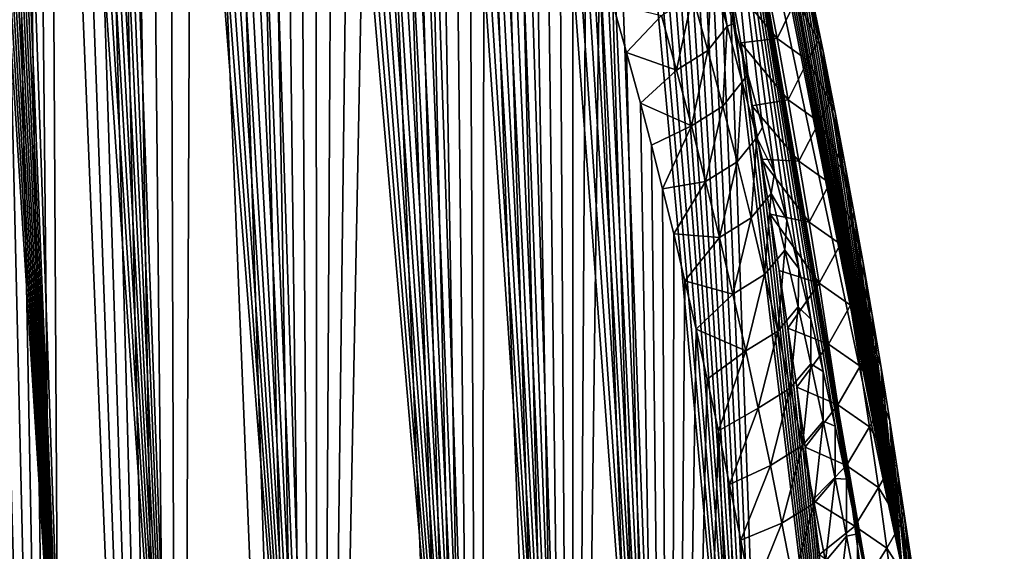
# Model space of a CAD drawing. Header units: metres. Extents: x -109 to 109, y -452 to 89.
# Tile 314 of 656: x -60.42 to -51.55, y -50.7 to -45.9. Entities that reach past the tile are written whole.
import ezdxf

# ---------------------------------------------------------------- set-up
doc = ezdxf.new("R2010")
doc.units = ezdxf.units.M
doc.layers.add('solid_K244270000C71_000', color=7, linetype='CONTINUOUS')

msp = doc.modelspace()

# ---------------------------------------------------------------- linework, layer by layer
at = {"layer": 'solid_K244270000C71_000'}
for points in [[(-58.97718, -55.41444, 51.15097), (-60.652023, -27.033022, 32.029694), (-60.784069, -27.051796, 32.410179)], [(-58.97718, -55.41444, 51.15097), (-60.52327, -27.0508, 31.704947), (-60.652023, -27.033022, 32.029694)], [(-59.983658, -54.149315, 52.726425), (-60.918869, -27.116676, 32.857018), (-61.053993, -27.238358, 33.376858)], [(-58.97718, -55.41444, 51.15097), (-60.784069, -27.051796, 32.410179), (-60.918869, -27.116676, 32.857018)], [(-59.983658, -54.149315, 52.726425), (-58.97718, -55.41444, 51.15097), (-60.918869, -27.116676, 32.857018)], [(-58.97718, -55.41444, 51.15097), (-60.397255, -27.097775, 31.425228), (-60.52327, -27.0508, 31.704947)], [(-58.97718, -55.41444, 51.15097), (-60.272591, -27.16971, 31.181318), (-60.397255, -27.097775, 31.425228)], [(-58.97718, -55.41444, 51.15097), (-60.147511, -27.264509, 30.965784), (-60.272591, -27.16971, 31.181318)], [(-59.983658, -54.149315, 52.726425), (-61.053993, -27.238358, 33.376858), (-61.120846, -27.323374, 33.665585)], [(-58.97718, -55.41444, 51.15097), (-60.02037, -27.381729, 30.773655), (-60.147511, -27.264509, 30.965784)], [(-59.983658, -54.149315, 52.726425), (-61.120846, -27.323374, 33.665585), (-61.186813, -27.426901, 33.975063)], [(-57.734528, -56.383541, 49.535446), (-59.888943, -27.522982, 30.600977), (-60.02037, -27.381729, 30.773655)], [(-58.97718, -55.41444, 51.15097), (-57.734528, -56.383541, 49.535446), (-60.02037, -27.381729, 30.773655)], [(-59.983658, -54.149315, 52.726425), (-61.186813, -27.426901, 33.975063), (-61.251663, -27.549658, 34.30579)], [(-59.983658, -54.149315, 52.726425), (-61.251663, -27.549658, 34.30579), (-61.315083, -27.693823, 34.659233)], [(-57.734528, -56.383541, 49.535446), (-59.75095, -27.691133, 30.445354), (-59.888943, -27.522982, 30.600977)], [(-59.983658, -54.149315, 52.726425), (-61.315083, -27.693823, 34.659233), (-61.376804, -27.860596, 35.036179)], [(-57.734528, -56.383541, 49.535446), (-59.603634, -27.891415, 30.305935), (-59.75095, -27.691133, 30.445354)], [(-59.983658, -54.149315, 52.726425), (-61.376804, -27.860596, 35.036179), (-61.436539, -28.051516, 35.437614)], [(-57.734528, -56.383541, 49.535446), (-59.443592, -28.130939, 30.182804), (-59.603634, -27.891415, 30.305935)], [(-59.983658, -54.149315, 52.726425), (-61.436539, -28.051516, 35.437614), (-61.493973, -28.269049, 35.8652)], [(-57.734528, -56.383541, 49.535446), (-59.26754, -28.418724, 30.078594), (-59.443592, -28.130939, 30.182804)], [(-59.983658, -54.149315, 52.726425), (-61.493973, -28.269049, 35.8652), (-61.548855, -28.514141, 36.31958)], [(-57.734528, -56.383541, 49.535446), (-59.071716, -28.766338, 29.997892), (-59.26754, -28.418724, 30.078594)], [(-59.983658, -54.149315, 52.726425), (-61.548855, -28.514141, 36.31958), (-61.600842, -28.789848, 36.80278)], [(-60.744415, -52.589005, 54.250748), (-59.983658, -54.149315, 52.726425), (-61.600842, -28.789848, 36.80278)], [(-57.734528, -56.383541, 49.535446), (-58.853851, -29.184393, 29.947931), (-59.071716, -28.766338, 29.997892)], [(-57.734528, -56.383541, 49.535446), (-58.61311, -29.681849, 29.937473), (-58.853851, -29.184393, 29.947931)], [(-56.258865, -57.045139, 47.886642), (-58.483963, -29.962811, 29.949633), (-58.61311, -29.681849, 29.937473)], [(-57.734528, -56.383541, 49.535446), (-56.258865, -57.045139, 47.886642), (-58.61311, -29.681849, 29.937473)], [(-56.258865, -57.045139, 47.886642), (-58.3489, -30.267193, 29.975294), (-58.483963, -29.962811, 29.949633)], [(-56.258865, -57.045139, 47.886642), (-58.207817, -30.595558, 30.015112), (-58.3489, -30.267193, 29.975294)], [(-56.258865, -57.045139, 47.886642), (-58.060619, -30.949934, 30.070881), (-58.207817, -30.595558, 30.015112)], [(-56.258865, -57.045139, 47.886642), (-57.907181, -31.33136, 30.143591), (-58.060619, -30.949934, 30.070881)], [(-56.258865, -57.045139, 47.886642), (-57.747387, -31.741169, 30.23447), (-57.907181, -31.33136, 30.143591)], [(-56.258865, -57.045139, 47.886642), (-57.581146, -32.181618, 30.345503), (-57.747387, -31.741169, 30.23447)], [(-56.258865, -57.045139, 47.886642), (-57.40836, -32.653522, 30.477528), (-57.581146, -32.181618, 30.345503)], [(-56.258865, -57.045139, 47.886642), (-57.228931, -33.159672, 30.632921), (-57.40836, -32.653522, 30.477528)], [(-56.258865, -57.045139, 47.886642), (-57.042793, -33.701511, 30.813036), (-57.228931, -33.159672, 30.632921)], [(-55.43364, -57.253414, 47.051559), (-56.914932, -34.083603, 30.947756), (-57.042793, -33.701511, 30.813036)], [(-56.258865, -57.045139, 47.886642), (-55.43364, -57.253414, 47.051559), (-57.042793, -33.701511, 30.813036)], [(-55.43364, -57.253414, 47.051559), (-56.784054, -34.483067, 31.094826), (-56.914932, -34.083603, 30.947756)], [(-55.43364, -57.253414, 47.051559), (-56.650177, -34.901386, 31.255497), (-56.784054, -34.483067, 31.094826)], [(-55.43364, -57.253414, 47.051559), (-56.51326, -35.337994, 31.429367), (-56.650177, -34.901386, 31.255497)], [(-55.43364, -57.253414, 47.051559), (-56.373386, -35.795033, 31.618271), (-56.51326, -35.337994, 31.429367)], [(-55.43364, -57.253414, 47.051559), (-56.230522, -36.272453, 31.822193), (-56.373386, -35.795033, 31.618271)], [(-55.43364, -57.253414, 47.051559), (-56.084728, -36.771183, 32.042), (-56.230522, -36.272453, 31.822193)], [(-54.550117, -57.374477, 46.210541), (-55.936134, -37.293209, 32.279411), (-56.084728, -36.771183, 32.042)], [(-55.43364, -57.253414, 47.051559), (-54.550117, -57.374477, 46.210541), (-56.084728, -36.771183, 32.042)], [(-54.550117, -57.374477, 46.210541), (-55.784664, -37.837784, 32.53384), (-55.936134, -37.293209, 32.279411)], [(-54.550117, -57.374477, 46.210541), (-55.66935, -38.26268, 32.73732), (-55.784664, -37.837784, 32.53384)], [(-58.977356, -67.019218, 34.577629), (-59.755047, -38.082489, 15.601878), (-59.607327, -38.018837, 15.838063)], [(-58.977356, -67.019218, 34.577629), (-59.607327, -38.018837, 15.838063), (-59.44735, -37.984303, 16.104906)], [(-58.977356, -67.019218, 34.577629), (-59.44735, -37.984303, 16.104906), (-59.271214, -37.984043, 16.410885)], [(-58.977356, -67.019218, 34.577629), (-59.271214, -37.984043, 16.410885), (-59.075703, -38.026131, 16.764263)], [(-58.977356, -67.019218, 34.577629), (-59.075703, -38.026131, 16.764263), (-58.858238, -38.121132, 17.173176)], [(-58.977356, -67.019218, 34.577629), (-59.893307, -38.172176, 15.390441), (-59.755047, -38.082489, 15.601878)], [(-57.734726, -65.832581, 36.040886), (-58.977356, -67.019218, 34.577629), (-58.858238, -38.121132, 17.173176)], [(-57.734726, -65.832581, 36.040886), (-58.858238, -38.121132, 17.173176), (-58.617523, -38.280346, 17.643764)], [(-58.977356, -67.019218, 34.577629), (-60.024929, -38.287415, 15.198739), (-59.893307, -38.172176, 15.390441)], [(-58.977356, -67.019218, 34.577629), (-60.152424, -38.429367, 15.022725), (-60.024929, -38.287415, 15.198739)], [(-57.734726, -65.832581, 36.040886), (-58.617523, -38.280346, 17.643764), (-58.353336, -38.515133, 18.180534)], [(-54.550117, -57.374477, 46.210541), (-55.552616, -38.702263, 32.952148), (-55.66935, -38.26268, 32.73732)], [(-59.983704, -68.066841, 32.850117), (-60.277767, -38.601208, 14.860031), (-60.152424, -38.429367, 15.022725)], [(-58.977356, -67.019218, 34.577629), (-59.983704, -68.066841, 32.850117), (-60.152424, -38.429367, 15.022725)], [(-57.734726, -65.832581, 36.040886), (-58.353336, -38.515133, 18.180534), (-58.212238, -38.664333, 18.475317)], [(-59.983704, -68.066841, 32.850117), (-60.403053, -38.808556, 14.708832), (-60.277767, -38.601208, 14.860031)], [(-57.734726, -65.832581, 36.040886), (-58.212238, -38.664333, 18.475317), (-58.065018, -38.837429, 18.789097)], [(-54.550117, -57.374477, 46.210541), (-55.43438, -39.1558, 33.177704), (-55.552616, -38.702263, 32.952148)], [(-59.983704, -68.066841, 32.850117), (-60.529667, -39.058449, 14.568945), (-60.403053, -38.808556, 14.708832)], [(-57.734726, -65.832581, 36.040886), (-58.065018, -38.837429, 18.789097), (-57.911556, -39.035721, 19.122513)], [(-59.983704, -68.066841, 32.850117), (-60.658764, -39.361034, 14.441734), (-60.529667, -39.058449, 14.568945)], [(-57.734726, -65.832581, 36.040886), (-57.911556, -39.035721, 19.122513), (-57.751743, -39.260841, 19.476406)], [(-54.550117, -57.374477, 46.210541), (-55.314854, -39.624786, 33.415348), (-55.43438, -39.1558, 33.177704)], [(-57.734726, -65.832581, 36.040886), (-57.751743, -39.260841, 19.476406), (-57.585472, -39.515362, 19.852201)], [(-59.983704, -68.066841, 32.850117), (-60.790909, -39.728439, 14.33017), (-60.658764, -39.361034, 14.441734)], [(-57.734726, -65.832581, 36.040886), (-57.585472, -39.515362, 19.852201), (-57.41264, -39.80032, 20.250368)], [(-54.550117, -57.374477, 46.210541), (-55.194214, -40.110489, 33.666233), (-55.314854, -39.624786, 33.415348)], [(-59.983704, -68.066841, 32.850117), (-60.925079, -40.172302, 14.240008), (-60.790909, -39.728439, 14.33017)], [(-57.734726, -65.832581, 36.040886), (-57.41264, -39.80032, 20.250368), (-57.233173, -40.118973, 20.672718)], [(-56.258945, -64.509384, 37.226646), (-57.734726, -65.832581, 36.040886), (-57.233173, -40.118973, 20.672718)], [(-56.258945, -64.509384, 37.226646), (-57.233173, -40.118973, 20.672718), (-57.046997, -40.47308, 21.120152)], [(-53.608356, -57.40308, 45.364529), (-55.072281, -40.611736, 33.929279), (-55.194214, -40.110489, 33.666233)], [(-54.550117, -57.374477, 46.210541), (-53.608356, -57.40308, 45.364529), (-55.194214, -40.110489, 33.666233)], [(-59.983704, -68.066841, 32.850117), (-61.059357, -40.703087, 14.178251), (-60.925079, -40.172302, 14.240008)], [(-56.258945, -64.509384, 37.226646), (-57.046997, -40.47308, 21.120152), (-56.919113, -40.730057, 21.433041)], [(-54.511475, -40.494095, 32.38129), (-52.470245, -50.854004, 35.608356), (-54.257587, -42.415699, 29.699793)], [(-54.511475, -40.494095, 32.38129), (-54.377262, -41.001804, 32.628101), (-52.470245, -50.854004, 35.608356)], [(-53.608356, -57.40308, 45.364529), (-54.94928, -41.129749, 34.205635), (-55.072281, -40.611736, 33.929279)], [(-59.983704, -68.066841, 32.850117), (-60.744408, -68.965515, 30.86268), (-61.059357, -40.703087, 14.178251)], [(-56.258945, -64.509384, 37.226646), (-56.919113, -40.730057, 21.433041), (-56.788208, -41.004589, 21.758038)], [(-56.258945, -64.509384, 37.226646), (-56.788208, -41.004589, 21.758038), (-56.654293, -41.298351, 22.096113)], [(-54.377262, -41.001804, 32.628101), (-54.249008, -41.498619, 32.875042), (-52.470245, -50.854004, 35.608356)], [(-53.608356, -57.40308, 45.364529), (-54.825558, -41.666393, 34.497047), (-54.94928, -41.129749, 34.205635)], [(-56.258945, -64.509384, 37.226646), (-56.654293, -41.298351, 22.096113), (-56.51733, -41.610775, 22.446869)], [(-54.249008, -41.498619, 32.875042), (-54.119762, -42.011467, 33.135174), (-52.470245, -50.854004, 35.608356)], [(-56.258945, -64.509384, 37.226646), (-56.51733, -41.610775, 22.446869), (-56.377403, -41.944324, 22.811699)], [(-53.608356, -57.40308, 45.364529), (-54.725964, -42.108723, 34.740604), (-54.825558, -41.666393, 34.497047)], [(-56.258945, -64.509384, 37.226646), (-56.377403, -41.944324, 22.811699), (-56.234474, -42.298973, 23.190552)], [(-54.119762, -42.011467, 33.135174), (-53.990055, -42.53931, 33.40736), (-52.470245, -50.854004, 35.608356)], [(-53.608356, -57.40308, 45.364529), (-54.625805, -42.562428, 34.993259), (-54.725964, -42.108723, 34.740604)], [(-55.433678, -63.79586, 37.708012), (-56.258945, -64.509384, 37.226646), (-56.234474, -42.298973, 23.190552)], [(-55.433678, -63.79586, 37.708012), (-56.234474, -42.298973, 23.190552), (-56.088612, -42.67585, 23.584013)], [(-53.989883, -45.942551, 28.548424), (-54.119537, -45.506397, 28.145657), (-54.257587, -42.415699, 29.699793)], [(-53.859669, -46.397129, 28.962025), (-53.989883, -45.942551, 28.548424), (-54.257587, -42.415699, 29.699793)], [(-53.728821, -46.872234, 29.387384), (-53.859669, -46.397129, 28.962025), (-54.257587, -42.415699, 29.699793)], [(-53.619503, -47.284077, 29.750923), (-53.728821, -46.872234, 29.387384), (-54.257587, -42.415699, 29.699793)], [(-53.510406, -47.70887, 30.122046), (-53.619503, -47.284077, 29.750923), (-54.257587, -42.415699, 29.699793)], [(-53.40147, -48.148098, 30.50144), (-53.510406, -47.70887, 30.122046), (-54.257587, -42.415699, 29.699793)], [(-53.292656, -48.603359, 30.889854), (-53.40147, -48.148098, 30.50144), (-54.257587, -42.415699, 29.699793)], [(-53.18396, -49.076256, 31.288033), (-53.292656, -48.603359, 30.889854), (-54.257587, -42.415699, 29.699793)], [(-53.075451, -49.567513, 31.696877), (-53.18396, -49.076256, 31.288033), (-54.257587, -42.415699, 29.699793)], [(-52.973915, -50.045757, 32.090969), (-53.075451, -49.567513, 31.696877), (-54.257587, -42.415699, 29.699793)], [(-52.873463, -50.538502, 32.492901), (-52.973915, -50.045757, 32.090969), (-54.257587, -42.415699, 29.699793)], [(-52.774567, -51.044872, 32.901527), (-52.873463, -50.538502, 32.492901), (-54.257587, -42.415699, 29.699793)], [(-52.677677, -51.564007, 33.315681), (-52.774567, -51.044872, 32.901527), (-54.257587, -42.415699, 29.699793)], [(-52.582531, -52.098545, 33.737442), (-52.677677, -51.564007, 33.315681), (-54.257587, -42.415699, 29.699793)], [(-52.470245, -50.854004, 35.608356), (-52.582531, -52.098545, 33.737442), (-54.257587, -42.415699, 29.699793)], [(-53.990055, -42.53931, 33.40736), (-53.859783, -43.083675, 33.69318), (-52.470245, -50.854004, 35.608356)], [(-53.608356, -57.40308, 45.364529), (-54.525349, -43.028625, 35.256092), (-54.625805, -42.562428, 34.993259)], [(-55.433678, -63.79586, 37.708012), (-56.088612, -42.67585, 23.584013), (-55.939941, -43.077259, 23.993359)], [(-55.433678, -63.79586, 37.708012), (-55.939941, -43.077259, 23.993359), (-55.788387, -43.502392, 24.418091)], [(-53.608356, -57.40308, 45.364529), (-54.42487, -43.508446, 35.53019), (-54.525349, -43.028625, 35.256092)], [(-53.859783, -43.083675, 33.69318), (-53.728859, -43.646202, 33.994328), (-52.470245, -50.854004, 35.608356)], [(-55.433678, -63.79586, 37.708012), (-55.788387, -43.502392, 24.418091), (-55.673004, -43.838779, 24.747797)], [(-53.608356, -57.40308, 45.364529), (-54.324291, -44.001595, 35.815235), (-54.42487, -43.508446, 35.53019)], [(-53.728859, -43.646202, 33.994328), (-53.619446, -44.129082, 34.257221), (-52.470245, -50.854004, 35.608356)], [(-55.433678, -63.79586, 37.708012), (-55.673004, -43.838779, 24.747797), (-55.556194, -44.19088, 25.087435)], [(-53.608356, -57.40308, 45.364529), (-54.223454, -44.507366, 36.110531), (-54.324291, -44.001595, 35.815235)], [(-53.619446, -44.129082, 34.257221), (-53.510227, -44.623676, 34.529793), (-52.470245, -50.854004, 35.608356)], [(-55.433678, -63.79586, 37.708012), (-55.556194, -44.19088, 25.087435), (-55.437878, -44.557838, 25.436527)], [(-55.433678, -63.79586, 37.708012), (-55.437878, -44.557838, 25.436527), (-55.318268, -44.941463, 25.796019)], [(-53.608356, -57.40308, 45.364529), (-54.122742, -45.027172, 36.417458), (-54.223454, -44.507366, 36.110531)], [(-53.510227, -44.623676, 34.529793), (-53.401169, -45.131016, 34.813118), (-52.470245, -50.854004, 35.608356)], [(-55.433678, -63.79586, 37.708012), (-55.318268, -44.941463, 25.796019), (-55.197536, -45.343269, 26.166706)], [(-53.608356, -57.40308, 45.364529), (-54.022545, -45.562428, 36.737396), (-54.122742, -45.027172, 36.417458)], [(-53.401169, -45.131016, 34.813118), (-53.292259, -45.652225, 35.108379), (-52.470245, -50.854004, 35.608356)], [(-54.550137, -63.046947, 38.109428), (-55.433678, -63.79586, 37.708012), (-55.197536, -45.343269, 26.166706)], [(-54.550137, -63.046947, 38.109428), (-55.197536, -45.343269, 26.166706), (-55.075504, -45.761845, 26.547861)], [(-54.221363, -46.18272, 27.913004), (-54.360081, -45.686516, 27.48065), (-54.188442, -45.466255, 27.891218)], [(-54.221363, -46.18272, 27.913004), (-54.188442, -45.466255, 27.891218), (-54.047497, -45.962822, 28.321264)], [(-54.047497, -45.962822, 28.321264), (-54.188442, -45.466255, 27.891218), (-54.119537, -45.506397, 28.145657)], [(-54.047497, -45.962822, 28.321264), (-54.119537, -45.506397, 28.145657), (-53.989883, -45.942551, 28.548424)], [(-53.700909, -45.519012, 36.342453), (-54.022545, -45.562428, 36.737396), (-53.597473, -46.073013, 36.678318)], [(-52.608517, -57.332981, 44.514408), (-53.922916, -46.113495, 37.070621), (-54.022545, -45.562428, 36.737396)], [(-53.597473, -46.073013, 36.678318), (-54.022545, -45.562428, 36.737396), (-53.922916, -46.113495, 37.070621)], [(-53.608356, -57.40308, 45.364529), (-52.608517, -57.332981, 44.514408), (-54.022545, -45.562428, 36.737396)], [(-53.700909, -45.519012, 36.342453), (-53.597473, -46.073013, 36.678318), (-53.426567, -45.717442, 36.003864)], [(-53.334309, -45.542923, 35.377193), (-53.426567, -45.717442, 36.003864), (-53.224747, -46.092075, 35.71064)], [(-53.334309, -45.542923, 35.377193), (-53.183514, -46.188431, 35.416748), (-53.292259, -45.652225, 35.108379)], [(-53.334309, -45.542923, 35.377193), (-53.224747, -46.092075, 35.71064), (-53.183514, -46.188431, 35.416748)], [(-53.292259, -45.652225, 35.108379), (-53.183514, -46.188431, 35.416748), (-52.470245, -50.854004, 35.608356)], [(-54.502434, -46.36034, 27.530394), (-54.639591, -45.86467, 27.094418), (-54.360081, -45.686516, 27.48065)], [(-54.502434, -46.36034, 27.530394), (-54.360081, -45.686516, 27.48065), (-54.221363, -46.18272, 27.913004)], [(-53.597473, -46.073013, 36.678318), (-53.321018, -46.271675, 36.341785), (-53.426567, -45.717442, 36.003864)], [(-53.224747, -46.092075, 35.71064), (-53.426567, -45.717442, 36.003864), (-53.321018, -46.271675, 36.341785)], [(-54.550137, -63.046947, 38.109428), (-55.075504, -45.761845, 26.547861), (-54.952396, -46.198681, 26.940231)], [(-54.639591, -45.86467, 27.094418), (-54.952396, -46.198681, 26.940231), (-55.075504, -45.761845, 26.547861)], [(-54.502434, -46.36034, 27.530394), (-54.952396, -46.198681, 26.940231), (-54.639591, -45.86467, 27.094418)], [(-54.087025, -46.682404, 28.342518), (-54.221363, -46.18272, 27.913004), (-54.047497, -45.962822, 28.321264)], [(-54.087025, -46.682404, 28.342518), (-54.047497, -45.962822, 28.321264), (-53.911045, -46.462692, 28.748449)], [(-53.911045, -46.462692, 28.748449), (-54.047497, -45.962822, 28.321264), (-53.989883, -45.942551, 28.548424)], [(-53.911045, -46.462692, 28.748449), (-53.989883, -45.942551, 28.548424), (-53.859669, -46.397129, 28.962025)], [(-53.597473, -46.073013, 36.678318), (-53.922916, -46.113495, 37.070621), (-53.497662, -46.625973, 37.017075)], [(-53.597473, -46.073013, 36.678318), (-53.497662, -46.625973, 37.017075), (-53.321018, -46.271675, 36.341785)], [(-53.224747, -46.092075, 35.71064), (-53.321018, -46.271675, 36.341785), (-53.11898, -46.640125, 36.046848)], [(-53.224747, -46.092075, 35.71064), (-53.075012, -46.740696, 35.738583), (-53.183514, -46.188431, 35.416748)], [(-53.224747, -46.092075, 35.71064), (-53.11898, -46.640125, 36.046848), (-53.075012, -46.740696, 35.738583)], [(-54.36956, -46.85973, 27.963526), (-54.502434, -46.36034, 27.530394), (-54.221363, -46.18272, 27.913004)], [(-54.36956, -46.85973, 27.963526), (-54.221363, -46.18272, 27.913004), (-54.087025, -46.682404, 28.342518)], [(-52.608517, -57.332981, 44.514408), (-53.823452, -46.679012, 37.415718), (-53.922916, -46.113495, 37.070621)], [(-53.497662, -46.625973, 37.017075), (-53.922916, -46.113495, 37.070621), (-53.823452, -46.679012, 37.415718)], [(-53.183514, -46.188431, 35.416748), (-53.075012, -46.740696, 35.738583), (-52.470245, -50.854004, 35.608356)], [(-54.550137, -63.046947, 38.109428), (-54.952396, -46.198681, 26.940231), (-54.828564, -46.656067, 27.344984)], [(-54.502434, -46.36034, 27.530394), (-54.828564, -46.656067, 27.344984), (-54.952396, -46.198681, 26.940231)], [(-53.497662, -46.625973, 37.017075), (-53.2192, -46.824841, 36.682503), (-53.321018, -46.271675, 36.341785)], [(-53.11898, -46.640125, 36.046848), (-53.321018, -46.271675, 36.341785), (-53.2192, -46.824841, 36.682503)], [(-54.36956, -46.85973, 27.963526), (-54.828564, -46.656067, 27.344984), (-54.502434, -46.36034, 27.530394)], [(-53.778992, -46.965683, 29.172922), (-53.911045, -46.462692, 28.748449), (-53.859669, -46.397129, 28.962025)], [(-53.778992, -46.965683, 29.172922), (-53.859669, -46.397129, 28.962025), (-53.728821, -46.872234, 29.387384)], [(-53.956978, -47.185379, 28.769327), (-54.087025, -46.682404, 28.342518), (-53.911045, -46.462692, 28.748449)], [(-53.956978, -47.185379, 28.769327), (-53.911045, -46.462692, 28.748449), (-53.778992, -46.965683, 29.172922)], [(-53.497662, -46.625973, 37.017075), (-53.823452, -46.679012, 37.415718), (-53.40144, -47.177906, 37.358608)], [(-53.497662, -46.625973, 37.017075), (-53.40144, -47.177906, 37.358608), (-53.2192, -46.824841, 36.682503)], [(-54.550137, -63.046947, 38.109428), (-54.828564, -46.656067, 27.344984), (-54.728874, -47.036251, 27.677465)], [(-54.36956, -46.85973, 27.963526), (-54.728874, -47.036251, 27.677465), (-54.828564, -46.656067, 27.344984)], [(-54.240887, -47.362637, 28.39394), (-54.36956, -46.85973, 27.963526), (-54.087025, -46.682404, 28.342518)], [(-54.240887, -47.362637, 28.39394), (-54.087025, -46.682404, 28.342518), (-53.956978, -47.185379, 28.769327)], [(-52.608517, -57.332981, 44.514408), (-53.741093, -47.1623, 37.713421), (-53.823452, -46.679012, 37.415718)], [(-53.40144, -47.177906, 37.358608), (-53.823452, -46.679012, 37.415718), (-53.741093, -47.1623, 37.713421)], [(-53.11898, -46.640125, 36.046848), (-53.2192, -46.824841, 36.682503), (-53.016975, -47.187107, 36.385708)], [(-53.11898, -46.640125, 36.046848), (-52.990379, -47.184528, 35.999897), (-53.075012, -46.740696, 35.738583)], [(-53.11898, -46.640125, 36.046848), (-53.016975, -47.187107, 36.385708), (-52.990379, -47.184528, 35.999897)], [(-53.075012, -46.740696, 35.738583), (-52.990379, -47.184528, 35.999897), (-52.470245, -50.854004, 35.608356)], [(-54.36956, -46.85973, 27.963526), (-54.628616, -47.428883, 28.017534), (-54.728874, -47.036251, 27.677465)], [(-54.240887, -47.362637, 28.39394), (-54.628616, -47.428883, 28.017534), (-54.36956, -46.85973, 27.963526)], [(-53.778992, -46.965683, 29.172922), (-53.728821, -46.872234, 29.387384), (-53.619503, -47.284077, 29.750923)], [(-53.40144, -47.177906, 37.358608), (-53.121086, -47.376968, 37.025917), (-53.2192, -46.824841, 36.682503)], [(-53.016975, -47.187107, 36.385708), (-53.2192, -46.824841, 36.682503), (-53.121086, -47.376968, 37.025917)], [(-53.831139, -47.691452, 29.193571), (-53.956978, -47.185379, 28.769327), (-53.778992, -46.965683, 29.172922)], [(-53.831139, -47.691452, 29.193571), (-53.778992, -46.965683, 29.172922), (-53.651245, -47.471622, 29.594824)], [(-53.651245, -47.471622, 29.594824), (-53.778992, -46.965683, 29.172922), (-53.619503, -47.284077, 29.750923)], [(-54.550137, -63.046947, 38.109428), (-54.728874, -47.036251, 27.677465), (-54.628616, -47.428883, 28.017534)], [(-52.608517, -57.332981, 44.514408), (-53.659588, -47.657463, 38.021328), (-53.741093, -47.1623, 37.713421)], [(-53.308788, -47.72884, 37.702816), (-53.741093, -47.1623, 37.713421), (-53.659588, -47.657463, 38.021328)], [(-53.40144, -47.177906, 37.358608), (-53.741093, -47.1623, 37.713421), (-53.308788, -47.72884, 37.702816)], [(-54.116333, -47.868858, 28.821762), (-54.240887, -47.362637, 28.39394), (-53.956978, -47.185379, 28.769327)], [(-54.116333, -47.868858, 28.821762), (-53.956978, -47.185379, 28.769327), (-53.831139, -47.691452, 29.193571)], [(-53.40144, -47.177906, 37.358608), (-53.308788, -47.72884, 37.702816), (-53.121086, -47.376968, 37.025917)], [(-53.016975, -47.187107, 36.385708), (-53.121086, -47.376968, 37.025917), (-52.918686, -47.733055, 36.727119)], [(-53.016975, -47.187107, 36.385708), (-52.90646, -47.636997, 36.268806), (-52.990379, -47.184528, 35.999897)], [(-53.016975, -47.187107, 36.385708), (-52.918686, -47.733055, 36.727119), (-52.90646, -47.636997, 36.268806)], [(-52.990379, -47.184528, 35.999897), (-52.90646, -47.636997, 36.268806), (-52.470245, -50.854004, 35.608356)], [(-53.651245, -47.471622, 29.594824), (-53.619503, -47.284077, 29.750923), (-53.510406, -47.70887, 30.122046)], [(-54.240887, -47.362637, 28.39394), (-54.528061, -47.835381, 28.365877), (-54.628616, -47.428883, 28.017534)], [(-54.550137, -63.046947, 38.109428), (-54.628616, -47.428883, 28.017534), (-54.528061, -47.835381, 28.365877)], [(-54.116333, -47.868858, 28.821762), (-54.528061, -47.835381, 28.365877), (-54.240887, -47.362637, 28.39394)], [(-53.308788, -47.72884, 37.702816), (-53.026638, -47.928078, 37.371925), (-53.121086, -47.376968, 37.025917)], [(-52.918686, -47.733055, 36.727119), (-53.121086, -47.376968, 37.025917), (-53.026638, -47.928078, 37.371925)], [(-53.709431, -48.200462, 29.615366), (-53.831139, -47.691452, 29.193571), (-53.651245, -47.471622, 29.594824)], [(-53.709431, -48.200462, 29.615366), (-53.651245, -47.471622, 29.594824), (-53.527729, -47.980354, 30.014273)], [(-53.527729, -47.980354, 30.014273), (-53.651245, -47.471622, 29.594824), (-53.510406, -47.70887, 30.122046)], [(-53.995834, -48.378204, 29.24711), (-54.116333, -47.868858, 28.821762), (-53.831139, -47.691452, 29.193571)], [(-53.995834, -48.378204, 29.24711), (-53.831139, -47.691452, 29.193571), (-53.709431, -48.200462, 29.615366)], [(-52.608517, -57.332981, 44.514408), (-53.579308, -48.165379, 38.340363), (-53.659588, -47.657463, 38.021328)], [(-53.219669, -48.27879, 38.049595), (-53.659588, -47.657463, 38.021328), (-53.579308, -48.165379, 38.340363)], [(-53.308788, -47.72884, 37.702816), (-53.659588, -47.657463, 38.021328), (-53.219669, -48.27879, 38.049595)], [(-52.918686, -47.733055, 36.727119), (-52.823524, -48.097328, 36.545082), (-52.90646, -47.636997, 36.268806)], [(-52.90646, -47.636997, 36.268806), (-52.823524, -48.097328, 36.545082), (-52.470245, -50.854004, 35.608356)], [(-53.527729, -47.980354, 30.014273), (-53.510406, -47.70887, 30.122046), (-53.40147, -48.148098, 30.50144)], [(-53.308788, -47.72884, 37.702816), (-53.219669, -48.27879, 38.049595), (-53.026638, -47.928078, 37.371925)], [(-52.918686, -47.733055, 36.727119), (-53.026638, -47.928078, 37.371925), (-52.824089, -48.277996, 37.070988)], [(-52.918686, -47.733055, 36.727119), (-52.824089, -48.277996, 37.070988), (-52.823524, -48.097328, 36.545082)], [(-54.550137, -63.046947, 38.109428), (-54.528061, -47.835381, 28.365877), (-54.427471, -48.257149, 28.723186)], [(-54.116333, -47.868858, 28.821762), (-54.427471, -48.257149, 28.723186), (-54.528061, -47.835381, 28.365877)], [(-53.995834, -48.378204, 29.24711), (-54.427471, -48.257149, 28.723186), (-54.116333, -47.868858, 28.821762)], [(-53.219669, -48.27879, 38.049595), (-52.935829, -48.478199, 37.720421), (-53.026638, -47.928078, 37.371925)], [(-52.824089, -48.277996, 37.070988), (-53.026638, -47.928078, 37.371925), (-52.935829, -48.478199, 37.720421)], [(-53.591793, -48.712269, 30.034807), (-53.709431, -48.200462, 29.615366), (-53.527729, -47.980354, 30.014273)], [(-53.591793, -48.712269, 30.034807), (-53.527729, -47.980354, 30.014273), (-53.408382, -48.49176, 30.431376)], [(-53.408382, -48.49176, 30.431376), (-53.527729, -47.980354, 30.014273), (-53.40147, -48.148098, 30.50144)], [(-52.824089, -48.277996, 37.070988), (-52.741829, -48.564747, 36.828491), (-52.823524, -48.097328, 36.545082)], [(-52.823524, -48.097328, 36.545082), (-52.741829, -48.564747, 36.828491), (-52.470245, -50.854004, 35.608356)], [(-53.87933, -48.89053, 29.670076), (-53.995834, -48.378204, 29.24711), (-53.709431, -48.200462, 29.615366)], [(-53.87933, -48.89053, 29.670076), (-53.709431, -48.200462, 29.615366), (-53.591793, -48.712269, 30.034807)], [(-52.608517, -57.332981, 44.514408), (-53.499874, -48.684917, 38.669331), (-53.579308, -48.165379, 38.340363)], [(-53.219669, -48.27879, 38.049595), (-53.579308, -48.165379, 38.340363), (-53.499874, -48.684917, 38.669331)], [(-53.408382, -48.49176, 30.431376), (-53.40147, -48.148098, 30.50144), (-53.292656, -48.603359, 30.889854)], [(-54.550137, -63.046947, 38.109428), (-54.427471, -48.257149, 28.723186), (-54.326778, -48.69379, 29.089298)], [(-53.995834, -48.378204, 29.24711), (-54.326778, -48.69379, 29.089298), (-54.427471, -48.257149, 28.723186)], [(-53.219669, -48.27879, 38.049595), (-53.499874, -48.684917, 38.669331), (-53.134068, -48.827782, 38.398842)], [(-53.219669, -48.27879, 38.049595), (-53.134068, -48.827782, 38.398842), (-52.935829, -48.478199, 37.720421)], [(-52.824089, -48.277996, 37.070988), (-52.935829, -48.478199, 37.720421), (-52.733147, -48.82196, 37.417217)], [(-52.824089, -48.277996, 37.070988), (-52.733147, -48.82196, 37.417217), (-52.741829, -48.564747, 36.828491)], [(-53.87933, -48.89053, 29.670076), (-54.326778, -48.69379, 29.089298), (-53.995834, -48.378204, 29.24711)], [(-53.478176, -49.226738, 30.451994), (-53.591793, -48.712269, 30.034807), (-53.408382, -48.49176, 30.431376)], [(-53.478176, -49.226738, 30.451994), (-53.408382, -48.49176, 30.431376), (-53.29314, -49.005703, 30.846233)], [(-53.29314, -49.005703, 30.846233), (-53.408382, -48.49176, 30.431376), (-53.292656, -48.603359, 30.889854)], [(-53.134068, -48.827782, 38.398842), (-52.848629, -49.027355, 38.071304), (-52.935829, -48.478199, 37.720421)], [(-52.733147, -48.82196, 37.417217), (-52.935829, -48.478199, 37.720421), (-52.848629, -49.027355, 38.071304)], [(-52.741829, -48.564747, 36.828491), (-52.661602, -49.038639, 37.118889), (-52.470245, -50.854004, 35.608356)], [(-52.733147, -48.82196, 37.417217), (-52.661602, -49.038639, 37.118889), (-52.741829, -48.564747, 36.828491)], [(-53.29314, -49.005703, 30.846233), (-53.292656, -48.603359, 30.889854), (-53.18396, -49.076256, 31.288033)], [(-54.550137, -63.046947, 38.109428), (-54.326778, -48.69379, 29.089298), (-54.225822, -49.144409, 29.463787)], [(-53.87933, -48.89053, 29.670076), (-54.225822, -49.144409, 29.463787), (-54.326778, -48.69379, 29.089298)], [(-53.766773, -49.405685, 30.09075), (-53.87933, -48.89053, 29.670076), (-53.591793, -48.712269, 30.034807)], [(-53.766773, -49.405685, 30.09075), (-53.591793, -48.712269, 30.034807), (-53.478176, -49.226738, 30.451994)], [(-52.608517, -57.332981, 44.514408), (-53.421143, -49.215714, 39.007805), (-53.499874, -48.684917, 38.669331)], [(-53.134068, -48.827782, 38.398842), (-53.499874, -48.684917, 38.669331), (-53.421143, -49.215714, 39.007805)], [(-53.134068, -48.827782, 38.398842), (-53.421143, -49.215714, 39.007805), (-53.051956, -49.37582, 38.750481)], [(-53.134068, -48.827782, 38.398842), (-53.051956, -49.37582, 38.750481), (-52.848629, -49.027355, 38.071304)], [(-52.733147, -48.82196, 37.417217), (-52.848629, -49.027355, 38.071304), (-52.645828, -49.364971, 37.765713)], [(-52.733147, -48.82196, 37.417217), (-52.645828, -49.364971, 37.765713), (-52.661602, -49.038639, 37.118889)], [(-53.87933, -48.89053, 29.670076), (-54.124989, -49.610783, 29.8475), (-54.225822, -49.144409, 29.463787)], [(-53.766773, -49.405685, 30.09075), (-54.124989, -49.610783, 29.8475), (-53.87933, -48.89053, 29.670076)], [(-53.368523, -49.743736, 30.86702), (-53.478176, -49.226738, 30.451994), (-53.29314, -49.005703, 30.846233)], [(-53.368523, -49.743736, 30.86702), (-53.29314, -49.005703, 30.846233), (-53.181946, -49.52206, 31.258944)], [(-53.181946, -49.52206, 31.258944), (-53.29314, -49.005703, 30.846233), (-53.18396, -49.076256, 31.288033)], [(-53.051956, -49.37582, 38.750481), (-52.765015, -49.575562, 38.424507), (-52.848629, -49.027355, 38.071304)], [(-52.645828, -49.364971, 37.765713), (-52.848629, -49.027355, 38.071304), (-52.765015, -49.575562, 38.424507)], [(-53.181946, -49.52206, 31.258944), (-53.18396, -49.076256, 31.288033), (-53.075451, -49.567513, 31.696877)], [(-52.661602, -49.038639, 37.118889), (-52.582489, -49.521854, 37.4179), (-52.470245, -50.854004, 35.608356)], [(-52.645828, -49.364971, 37.765713), (-52.582489, -49.521854, 37.4179), (-52.661602, -49.038639, 37.118889)], [(-54.550137, -63.046947, 38.109428), (-54.225822, -49.144409, 29.463787), (-54.124989, -49.610783, 29.8475)], [(-53.658115, -49.923531, 30.509222), (-53.766773, -49.405685, 30.09075), (-53.478176, -49.226738, 30.451994)], [(-53.658115, -49.923531, 30.509222), (-53.478176, -49.226738, 30.451994), (-53.368523, -49.743736, 30.86702)], [(-52.608517, -57.332981, 44.514408), (-53.343601, -49.759216, 39.357243), (-53.421143, -49.215714, 39.007805)], [(-53.051956, -49.37582, 38.750481), (-53.421143, -49.215714, 39.007805), (-53.343601, -49.759216, 39.357243)], [(-53.051956, -49.37582, 38.750481), (-53.343601, -49.759216, 39.357243), (-52.97332, -49.92292, 39.104431)], [(-53.051956, -49.37582, 38.750481), (-52.97332, -49.92292, 39.104431), (-52.765015, -49.575562, 38.424507)], [(-52.645828, -49.364971, 37.765713), (-52.765015, -49.575562, 38.424507), (-52.562115, -49.907047, 38.116409)], [(-52.645828, -49.364971, 37.765713), (-52.562115, -49.907047, 38.116409), (-52.582489, -49.521854, 37.4179)], [(-53.766773, -49.405685, 30.09075), (-54.024666, -50.0947, 30.241301), (-54.124989, -49.610783, 29.8475)], [(-53.658115, -49.923531, 30.509222), (-54.024666, -50.0947, 30.241301), (-53.766773, -49.405685, 30.09075)], [(-53.262779, -50.263149, 31.279964), (-53.368523, -49.743736, 30.86702), (-53.181946, -49.52206, 31.258944)], [(-53.262779, -50.263149, 31.279964), (-53.181946, -49.52206, 31.258944), (-53.074753, -50.04073, 31.669592)], [(-53.074753, -50.04073, 31.669592), (-53.181946, -49.52206, 31.258944), (-53.075451, -49.567513, 31.696877)], [(-52.582489, -49.521854, 37.4179), (-51.551472, -59.359497, 41.563969), (-52.470245, -50.854004, 35.608356)], [(-52.582489, -49.521854, 37.4179), (-51.57196, -58.779678, 42.392033), (-51.551472, -59.359497, 41.563969)], [(-52.582489, -49.521854, 37.4179), (-52.518139, -49.927761, 37.671135), (-51.57196, -58.779678, 42.392033)], [(-52.562115, -49.907047, 38.116409), (-52.518139, -49.927761, 37.671135), (-52.582489, -49.521854, 37.4179)], [(-53.608372, -62.261734, 38.425663), (-54.550137, -63.046947, 38.109428), (-54.124989, -49.610783, 29.8475)], [(-53.608372, -62.261734, 38.425663), (-54.124989, -49.610783, 29.8475), (-54.024666, -50.0947, 30.241301)], [(-53.074753, -50.04073, 31.669592), (-53.075451, -49.567513, 31.696877), (-52.973915, -50.045757, 32.090969)], [(-52.97332, -49.92292, 39.104431), (-52.684967, -50.122833, 38.779949), (-52.765015, -49.575562, 38.424507)], [(-52.562115, -49.907047, 38.116409), (-52.765015, -49.575562, 38.424507), (-52.684967, -50.122833, 38.779949)], [(-53.553303, -50.443932, 30.925573), (-53.658115, -49.923531, 30.509222), (-53.368523, -49.743736, 30.86702)], [(-53.553303, -50.443932, 30.925573), (-53.368523, -49.743736, 30.86702), (-53.262779, -50.263149, 31.279964)], [(-52.608517, -57.332981, 44.514408), (-53.278461, -50.23629, 39.666588), (-53.343601, -49.759216, 39.357243)], [(-52.97332, -49.92292, 39.104431), (-53.343601, -49.759216, 39.357243), (-53.278461, -50.23629, 39.666588)], [(-52.562115, -49.907047, 38.116409), (-52.684967, -50.122833, 38.779949), (-52.481987, -50.448212, 38.469234)], [(-52.562115, -49.907047, 38.116409), (-52.454971, -50.338573, 37.929276), (-52.518139, -49.927761, 37.671135)], [(-52.562115, -49.907047, 38.116409), (-52.481987, -50.448212, 38.469234), (-52.454971, -50.338573, 37.929276)], [(-53.658115, -49.923531, 30.509222), (-53.924915, -50.596527, 30.645426), (-54.024666, -50.0947, 30.241301)], [(-53.553303, -50.443932, 30.925573), (-53.924915, -50.596527, 30.645426), (-53.658115, -49.923531, 30.509222)], [(-52.97332, -49.92292, 39.104431), (-53.278461, -50.23629, 39.666588), (-52.898144, -50.46909, 39.460625)], [(-52.97332, -49.92292, 39.104431), (-52.898144, -50.46909, 39.460625), (-52.684967, -50.122833, 38.779949)], [(-52.518139, -49.927761, 37.671135), (-52.454971, -50.338573, 37.929276), (-51.57196, -58.779678, 42.392033)], [(-53.160919, -50.784878, 31.690897), (-53.262779, -50.263149, 31.279964), (-53.074753, -50.04073, 31.669592)], [(-53.160919, -50.784878, 31.690897), (-53.074753, -50.04073, 31.669592), (-52.971516, -50.561615, 32.078243)], [(-52.971516, -50.561615, 32.078243), (-53.074753, -50.04073, 31.669592), (-52.973915, -50.045757, 32.090969)], [(-52.971516, -50.561615, 32.078243), (-52.973915, -50.045757, 32.090969), (-52.873463, -50.538502, 32.492901)], [(-53.608372, -62.261734, 38.425663), (-54.024666, -50.0947, 30.241301), (-53.924915, -50.596527, 30.645426)], [(-52.898144, -50.46909, 39.460625), (-52.608471, -50.669182, 39.137558), (-52.684967, -50.122833, 38.779949)], [(-52.481987, -50.448212, 38.469234), (-52.684967, -50.122833, 38.779949), (-52.608471, -50.669182, 39.137558)], [(-53.452312, -50.966785, 31.339867), (-53.553303, -50.443932, 30.925573), (-53.262779, -50.263149, 31.279964)], [(-53.452312, -50.966785, 31.339867), (-53.262779, -50.263149, 31.279964), (-53.160919, -50.784878, 31.690897)], [(-52.608517, -57.332981, 44.514408), (-53.21487, -50.724689, 39.985958), (-53.278461, -50.23629, 39.666588)], [(-52.898144, -50.46909, 39.460625), (-53.278461, -50.23629, 39.666588), (-53.21487, -50.724689, 39.985958)], [(-52.481987, -50.448212, 38.469234), (-52.383625, -50.818897, 38.233421), (-52.454971, -50.338573, 37.929276)], [(-52.454971, -50.338573, 37.929276), (-52.383625, -50.818897, 38.233421), (-51.57196, -58.779678, 42.392033)], [(-53.553303, -50.443932, 30.925573), (-53.825325, -51.11446, 31.059074), (-53.924915, -50.596527, 30.645426)], [(-53.452312, -50.966785, 31.339867), (-53.825325, -51.11446, 31.059074), (-53.553303, -50.443932, 30.925573)], [(-52.898144, -50.46909, 39.460625), (-53.21487, -50.724689, 39.985958), (-52.826412, -51.014347, 39.818981)], [(-52.898144, -50.46909, 39.460625), (-52.826412, -51.014347, 39.818981), (-52.608471, -50.669182, 39.137558)], [(-52.481987, -50.448212, 38.469234), (-52.608471, -50.669182, 39.137558), (-52.405418, -50.988472, 38.82412)], [(-52.481987, -50.448212, 38.469234), (-52.405418, -50.988472, 38.82412), (-52.383625, -50.818897, 38.233421)], [(-53.608372, -62.261734, 38.425663), (-53.924915, -50.596527, 30.645426), (-53.825325, -51.11446, 31.059074)], [(-53.062904, -51.308823, 32.099884), (-53.160919, -50.784878, 31.690897), (-52.971516, -50.561615, 32.078243)], [(-53.062904, -51.308823, 32.099884), (-52.971516, -50.561615, 32.078243), (-52.872204, -51.084621, 32.484974)], [(-52.872204, -51.084621, 32.484974), (-52.971516, -50.561615, 32.078243), (-52.873463, -50.538502, 32.492901)], [(-52.872204, -51.084621, 32.484974), (-52.873463, -50.538502, 32.492901), (-52.774567, -51.044872, 32.901527)], [(-52.826412, -51.014347, 39.818981), (-52.535503, -51.214626, 39.497261), (-52.608471, -50.669182, 39.137558)], [(-52.405418, -50.988472, 38.82412), (-52.608471, -50.669182, 39.137558), (-52.535503, -51.214626, 39.497261)]]:
    msp.add_3dface(points, dxfattribs=at)

doc.saveas('drawing.dxf')
